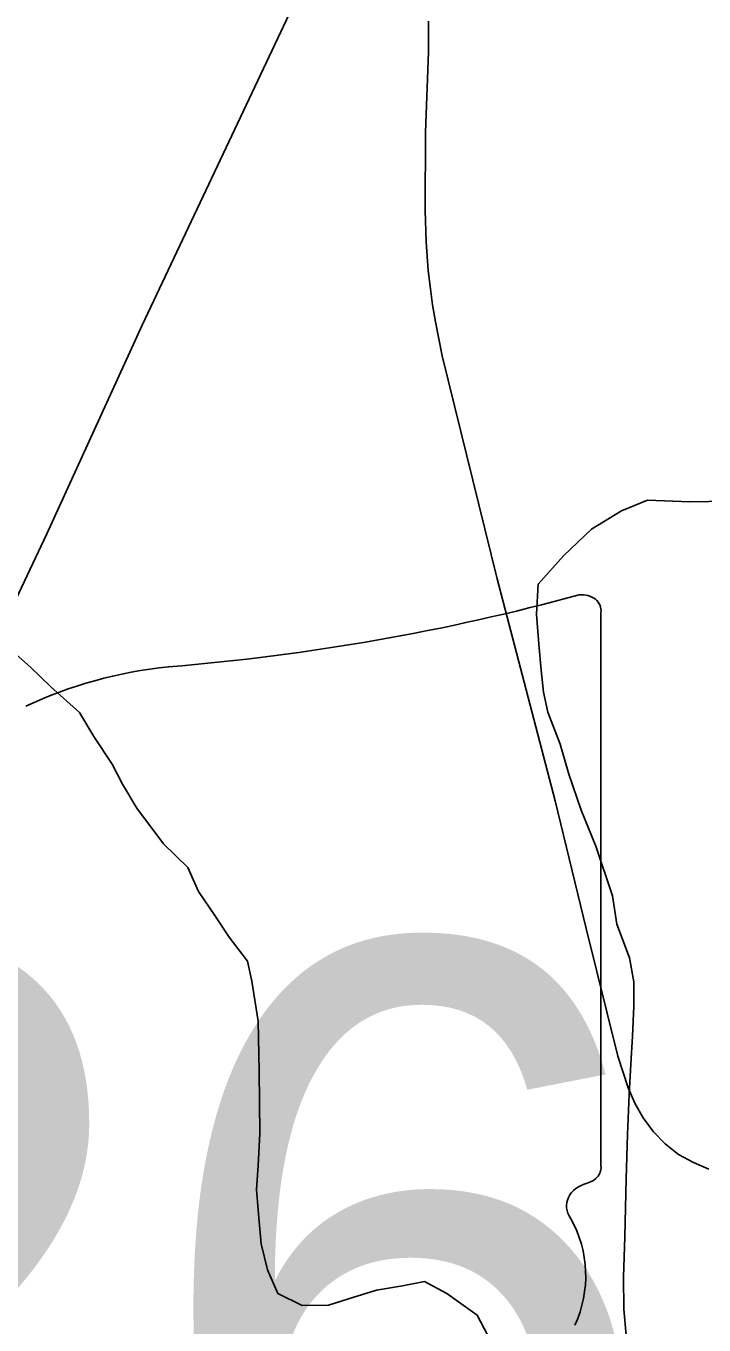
# Model space of a CAD drawing. Extents: x 0 to 34, y 0 to 22.
# Drawn here: x 6.4417 to 6.57, y 17.5837 to 17.8297 of the extents above; entities that cross this region are included whole.
import ezdxf

# ---------------------------------------------------------------- set-up
doc = ezdxf.new("R2010")
doc.units = 0
for name, color, linetype in [('GM_X_Minor_River', 7, 'Continuous'), ('GM_X_State_Route', 7, 'Continuous'), ('GM_X_State_Shield', 7, 'Continuous'), ('GM_X_Township_Road', 7, 'Continuous')]:
    doc.layers.add(name, color=color, linetype=linetype)

msp = doc.modelspace()

# ---------------------------------------------------------------- linework, layer by layer
at = {"layer": 'GM_X_Minor_River'}
for points in [[(6.55526, 17.58177), (6.55482, 17.5867), (6.55474, 17.59278), (6.55502, 17.60038), (6.55526, 17.6114), (6.55553, 17.61976), (6.55581, 17.62736), (6.55612, 17.63306), (6.55643, 17.63839), (6.55673, 17.64409), (6.55667, 17.64865), (6.55585, 17.65319), (6.55349, 17.65962), (6.55266, 17.66493), (6.54949, 17.67438), (6.54674, 17.68118), (6.54437, 17.68799), (6.54278, 17.69366), (6.54042, 17.69971), (6.53961, 17.7035), (6.53917, 17.70767), (6.53873, 17.7126), (6.53827, 17.71829), (6.53858, 17.724), (6.54346, 17.72938), (6.54871, 17.73439), (6.55437, 17.73788), (6.55929, 17.73985), (6.56728, 17.73957), (6.57451, 17.73967)], [(6.52902, 17.5818), (6.52707, 17.58557), (6.52131, 17.58968), (6.5171, 17.5919), (6.51293, 17.59108), (6.50799, 17.59026), (6.50269, 17.58867), (6.4989, 17.58748), (6.49396, 17.58741), (6.48937, 17.58963), (6.48741, 17.59416), (6.4862, 17.59908), (6.48576, 17.60401), (6.48531, 17.60933), (6.48563, 17.61389), (6.48593, 17.61997), (6.48578, 17.63174), (6.48565, 17.64124), (6.48441, 17.64882), (6.4836, 17.65261), (6.48012, 17.65712), (6.47741, 17.66126), (6.47431, 17.66578), (6.47234, 17.67031), (6.46772, 17.67481), (6.46269, 17.68158), (6.45997, 17.6861), (6.45802, 17.68987), (6.45453, 17.69514), (6.4518, 17.69967), (6.44642, 17.70453), (6.44257, 17.70828), (6.43872, 17.71164)]]:
    msp.add_lwpolyline(points, dxfattribs=at)
at = {"layer": 'GM_X_State_Route'}
msp.add_lwpolyline([(6.38213, 17.59896), (6.43069, 17.70195), (6.44566, 17.73352), (6.4637, 17.77304), (6.48226, 17.8124), (6.50346, 17.85735), (6.50517, 17.86107), (6.51896, 17.89124), (6.53378, 17.92201), (6.56412, 17.98707), (6.58321, 18.02818), (6.5992, 18.06259), (6.64276, 18.15535), (6.66241, 18.1976), (6.67722, 18.22837), (6.69424, 18.265), (6.70481, 18.28721), (6.70858, 18.29538), (6.71096, 18.30085), (6.71531, 18.30969), (6.71776, 18.31494)], dxfattribs=at)
at = {"layer": 'GM_X_State_Shield'}
for p, q in [((6.55048, 17.61392), (6.55048, 17.7186)), ((6.55045, 17.61395), (6.55048, 17.61392))]:
    msp.add_line(p, q, dxfattribs=at)
for centre, major_axis, start_param, end_param in [((6.43308, 17.98648), (0.34952, 0), 4.814394, 5.042369), ((6.54683, 17.71904), (0.00367, 0), 6.141152, 7.989035), ((6.47766, 17.65252), (0.07032, 0), 1.699011, 2.107814), ((6.54657, 17.61351), (0.00393, 0), 5.05454, 6.418171), ((6.54964, 17.60623), (0.00568, 0), 1.883978, 3.671073), ((6.51351, 17.593), (0.03409, 0), 5.934695, 6.695948)]:
    msp.add_ellipse(centre, major_axis=major_axis, ratio=0.8, start_param=start_param, end_param=end_param, dxfattribs=at)
at = {"layer": 'GM_X_Township_Road'}
msp.add_lwpolyline([(6.57091, 17.61319), (6.56796, 17.61444), (6.56517, 17.616), (6.56262, 17.61797), (6.56039, 17.6203), (6.55849, 17.62291), (6.55691, 17.6257), (6.55562, 17.62862), (6.55365, 17.63462), (6.54768, 17.6588), (6.54179, 17.68292), (6.53087, 17.72498), (6.52041, 17.7672), (6.5192, 17.77366), (6.5186, 17.77686), (6.51822, 17.77991), (6.51777, 17.78336), (6.51738, 17.78878), (6.51722, 17.7947), (6.51728, 17.80951), (6.51787, 17.8248), (6.51787, 17.83056)], dxfattribs=at)

# ---------------------------------------------------------------- texts
at = {"layer": 'GM_X_State_Shield'}
msp.add_text('226', height=0.131836, dxfattribs=at).set_placement((6.26832, 17.52419))

doc.saveas('drawing.dxf')
